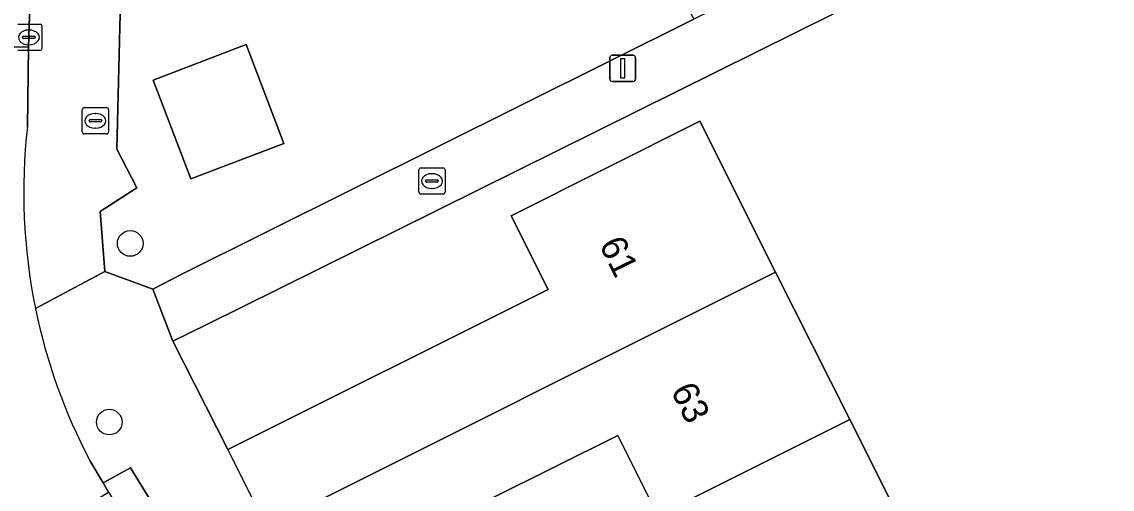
# Model space of a CAD drawing. Extents: x 157793 to 159380, y 380877 to 382313.
# Drawn here: x 158572.07 to 158613.65, y 381725.42 to 381743.27 of the extents above; entities that cross this region are included whole.
import ezdxf

# ---------------------------------------------------------------- set-up
doc = ezdxf.new("R2010")
doc.units = 0
for name, color, linetype in [('IMGEO_Boom', 7, 'Continuous'), ('IMGEO_Brandkraan', 7, 'Continuous'), ('IMGEO_Erf', 7, 'Continuous'), ('IMGEO_Kolk', 7, 'Continuous'), ('IMGEO_Lichtmast', 7, 'Continuous'), ('IMGEO_Pand', 7, 'Continuous'), ('IMGEO_Pand_nummerreeks', 7, 'Continuous'), ('IMGEO_Rijbaan_lokaal_open', 7, 'Continuous'), ('IMGEO_Voetpad_open', 7, 'Continuous')]:
    doc.layers.add(name, color=color, linetype=linetype)

msp = doc.modelspace()

# ---------------------------------------------------------------- linework, layer by layer
at = {"layer": 'IMGEO_Boom'}
for centre in [(158576.208, 381734.807), (158575.409, 381727.988)]:
    msp.add_circle(centre, 0.489, dxfattribs=at)
at = {"layer": 'IMGEO_Brandkraan'}
for p, q in [((158574.457, 381739.992), (158575.309, 381739.992)), ((158574.382, 381739.066), (158574.382, 381739.918)), ((158574.87, 381739.772), (158574.895, 381739.772)), ((158575.383, 381739.918), (158575.383, 381739.066)), ((158574.641, 381739.486), (158574.641, 381739.498)), ((158575.079, 381739.449), (158574.681, 381739.449)), ((158574.684, 381739.535), (158575.082, 381739.535)), ((158574.893, 381739.212), (158574.868, 381739.212)), ((158575.125, 381739.498), (158575.125, 381739.486)), ((158575.309, 381738.992), (158574.457, 381738.992))]:
    msp.add_line(p, q, dxfattribs=at)
for points in [[(158574.457, 381739.992), (158575.309, 381739.992)], [(158574.382, 381739.066), (158574.382, 381739.918)], [(158575.383, 381739.918), (158575.383, 381739.066)], [(158575.309, 381738.992), (158574.457, 381738.992)]]:
    msp.add_lwpolyline(points, dxfattribs=at)
for centre, radius, start, end in [((158574.459, 381739.916), 0.0765, 91.552, 178.448), ((158574.459, 381739.916), 0.0765, 91.552, 178.448), ((158575.307, 381739.916), 0.0765, 1.552, 88.448), ((158575.307, 381739.916), 0.0765, 1.552, 88.448), ((158574.681, 381739.495), 0.0403, 85.8775, 175.7526), ((158574.678, 381739.485), 0.0366, 178.938, 274.7102), ((158575.082, 381739.492), 0.043, 264.8664, 352.4533), ((158575.086, 381739.497), 0.0386, 1.7309, 96.639), ((158574.459, 381739.068), 0.0765, 181.552, 268.448), ((158574.459, 381739.068), 0.0765, 181.552, 268.448), ((158575.307, 381739.068), 0.0765, 271.552, 358.448), ((158575.307, 381739.068), 0.0765, 271.552, 358.448)]:
    msp.add_arc(centre, radius, start, end, dxfattribs=at)
for centre, major_axis, ratio, start_param, end_param in [((158574.869, 381739.492), (-0.387, 0.002), 0.722429, 4.712389, 7.853982), ((158574.894, 381739.492), (-0.39, 0.002), 0.717154, 1.570796, 4.712389)]:
    msp.add_ellipse(centre, major_axis=major_axis, ratio=ratio, start_param=start_param, end_param=end_param, dxfattribs=at)
at = {"layer": 'IMGEO_Erf'}
for points in [[(158576.276, 381761.665), (158575.695, 381738.405), (158576.459, 381736.936), (158575.062, 381736.022), (158575.236, 381733.742), (158577.072, 381733.06), (158578.153, 381733.628), (158597.7, 381743.366), (158596.612, 381745.639), (158596.44, 381745.997), (158599.286, 381747.415), (158599.458, 381747.057), (158600.546, 381744.784), (158601.655, 381745.336), (158600.567, 381747.609), (158602.359, 381748.502), (158603.447, 381746.229), (158606.362, 381747.651), (158609.114, 381749.052), (158608.66, 381750), (158607.039, 381753.388), (158632.334, 381765.926), (158631.41, 381767.804)], [(158632.687, 381714.565), (158615.254, 381749.656), (158581.869, 381733.071), (158579.128, 381731.715), (158577.827, 381731.072), (158579.931, 381726.939), (158592.147, 381733.044), (158590.733, 381735.864), (158597.932, 381739.473), (158600.819, 381733.713), (158603.642, 381728.083), (158606.465, 381722.45)], [(158596.333, 381724.42), (158594.799, 381727.481), (158582.685, 381721.445)]]:
    msp.add_lwpolyline(points, dxfattribs=at)
msp.add_lwpolyline([(158582.071, 381738.628), (158578.523, 381737.27), (158577.08, 381741.04), (158580.628, 381742.398)], close=True, dxfattribs=at)
at = {"layer": 'IMGEO_Kolk'}
for p, q in [((158571.917, 381743.175), (158572.769, 381743.175)), ((158572.33, 381742.955), (158572.355, 381742.955)), ((158572.843, 381743.101), (158572.843, 381742.249)), ((158572.101, 381742.669), (158572.101, 381742.681)), ((158572.539, 381742.632), (158572.141, 381742.632)), ((158572.144, 381742.718), (158572.542, 381742.718)), ((158572.585, 381742.681), (158572.585, 381742.669)), ((158572.769, 381742.175), (158571.917, 381742.175)), ((158572.353, 381742.395), (158572.328, 381742.395)), ((158587.213, 381736.764), (158587.213, 381737.616)), ((158587.288, 381737.69), (158588.14, 381737.69)), ((158588.214, 381737.616), (158588.214, 381736.764)), ((158587.472, 381737.184), (158587.472, 381737.196)), ((158587.91, 381737.147), (158587.512, 381737.147)), ((158587.515, 381737.233), (158587.913, 381737.233)), ((158587.701, 381737.47), (158587.726, 381737.47)), ((158587.956, 381737.196), (158587.956, 381737.184)), ((158588.14, 381736.69), (158587.288, 381736.69)), ((158587.724, 381736.91), (158587.699, 381736.91))]:
    msp.add_line(p, q, dxfattribs=at)
for points in [[(158571.917, 381743.175), (158572.769, 381743.175)], [(158572.843, 381743.101), (158572.843, 381742.249)], [(158572.769, 381742.175), (158571.917, 381742.175)], [(158587.213, 381736.764), (158587.213, 381737.616)], [(158587.288, 381737.69), (158588.14, 381737.69)], [(158588.214, 381737.616), (158588.214, 381736.764)], [(158588.14, 381736.69), (158587.288, 381736.69)]]:
    msp.add_lwpolyline(points, dxfattribs=at)
for centre, radius, start, end in [((158572.767, 381743.099), 0.0765, 1.552, 88.448), ((158572.767, 381743.099), 0.0765, 1.552, 88.448), ((158572.141, 381742.678), 0.0403, 85.8775, 175.7526), ((158572.138, 381742.668), 0.0366, 178.938, 274.7102), ((158572.542, 381742.675), 0.043, 264.8664, 352.4533), ((158572.546, 381742.68), 0.0386, 1.7309, 96.639), ((158572.767, 381742.251), 0.0765, 271.552, 358.448), ((158572.767, 381742.251), 0.0765, 271.552, 358.448), ((158587.29, 381737.614), 0.0765, 91.552, 178.448), ((158587.29, 381737.614), 0.0765, 91.552, 178.448), ((158588.138, 381737.614), 0.0765, 1.552, 88.448), ((158588.138, 381737.614), 0.0765, 1.552, 88.448), ((158587.512, 381737.193), 0.0403, 85.8775, 175.7526), ((158587.509, 381737.183), 0.0366, 178.938, 274.7102), ((158587.913, 381737.19), 0.043, 264.8664, 352.4533), ((158587.917, 381737.195), 0.0386, 1.7309, 96.639), ((158587.29, 381736.766), 0.0765, 181.552, 268.448), ((158587.29, 381736.766), 0.0765, 181.552, 268.448), ((158588.138, 381736.766), 0.0765, 271.552, 358.448), ((158588.138, 381736.766), 0.0765, 271.552, 358.448)]:
    msp.add_arc(centre, radius, start, end, dxfattribs=at)
for centre, major_axis, ratio, start_param, end_param in [((158572.329, 381742.675), (-0.387, 0.002), 0.722429, 4.712389, 7.853982), ((158572.354, 381742.675), (-0.39, 0.002), 0.717154, 1.570796, 4.712389), ((158587.7, 381737.19), (-0.387, 0.002), 0.722429, 4.712389, 7.853982), ((158587.725, 381737.19), (-0.39, 0.002), 0.717154, 1.570796, 4.712389)]:
    msp.add_ellipse(centre, major_axis=major_axis, ratio=ratio, start_param=start_param, end_param=end_param, dxfattribs=at)
at = {"layer": 'IMGEO_Lichtmast'}
for p, q in [((158594.491, 381741.091), (158594.491, 381741.891)), ((158594.491, 381741.891), (158594.491, 381741.091)), ((158594.591, 381741.991), (158595.381, 381741.991)), ((158595.381, 381741.991), (158594.591, 381741.991)), ((158595.481, 381741.891), (158595.481, 381741.091)), ((158595.481, 381741.091), (158595.481, 381741.891)), ((158595.381, 381740.991), (158594.591, 381740.991)), ((158594.591, 381740.991), (158595.381, 381740.991))]:
    msp.add_line(p, q, dxfattribs=at)
msp.add_lwpolyline([(158594.911, 381741.866), (158595.061, 381741.866), (158595.061, 381741.116), (158594.911, 381741.116), (158594.911, 381741.866)], dxfattribs=at)
for centre, start, end in [((158594.591, 381741.891), 90, 180), ((158594.591, 381741.891), 90, 180), ((158595.381, 381741.891), 0, 90), ((158595.381, 381741.891), 360, 90), ((158594.591, 381741.091), 180, 270), ((158594.591, 381741.091), 180, 270), ((158595.381, 381741.091), 270, 0), ((158595.381, 381741.091), 270, 0)]:
    msp.add_arc(centre, 0.1, start, end, dxfattribs=at)
at = {"layer": 'IMGEO_Pand'}
for points in [[(158578.523, 381737.27), (158582.071, 381738.628), (158580.628, 381742.398), (158577.08, 381741.04)], [(158600.819, 381733.713), (158597.932, 381739.473), (158590.733, 381735.864), (158592.147, 381733.044), (158579.931, 381726.939), (158581.411, 381723.987)], [(158600.819, 381733.713), (158581.411, 381723.987), (158582.685, 381721.445), (158594.799, 381727.481), (158596.333, 381724.42), (158603.642, 381728.083)], [(158596.333, 381724.42), (158597.692, 381721.709), (158592.232, 381718.971), (158593.696, 381716.051), (158606.465, 381722.45), (158603.642, 381728.083)]]:
    msp.add_lwpolyline(points, close=True, dxfattribs=at)
at = {"layer": 'IMGEO_Rijbaan_lokaal_open'}
for points in [[(158567.541, 381758.728), (158567.013, 381742.418), (158572.333, 381742.303), (158572.375, 381743.905), (158572.567, 381751.871), (158572.838, 381762.399), (158573.045, 381765.397)], [(158572.286, 381739.261), (158572.333, 381742.303), (158567.013, 381742.418), (158566.937, 381741.483)], [(158569.407, 381724.695), (158570.889, 381722.59), (158575.384, 381725.312), (158575.174, 381725.663), (158574.667, 381726.515)]]:
    msp.add_lwpolyline(points, dxfattribs=at)
for centre, radius, start, end in [((158594.387, 381736.77), 22.241, 173.5698, 191.5183), ((158594.278, 381736.784), 22.137, 191.6096, 207.6381)]:
    msp.add_arc(centre, radius, start, end, dxfattribs=at)
at = {"layer": 'IMGEO_Voetpad_open'}
for points in [[(158632.334, 381765.926), (158607.039, 381753.388), (158608.66, 381750), (158609.114, 381749.052), (158606.362, 381747.651), (158603.447, 381746.229), (158601.655, 381745.336), (158600.546, 381744.784), (158597.7, 381743.366), (158578.153, 381733.628), (158577.072, 381733.06), (158577.827, 381731.072), (158579.128, 381731.715), (158581.869, 381733.071), (158615.254, 381749.656)], [(158573.045, 381765.397), (158572.838, 381762.399), (158572.567, 381751.871), (158573.737, 381751.845), (158573.563, 381743.869), (158572.375, 381743.905), (158572.333, 381742.303), (158572.286, 381739.261)], [(158572.594, 381732.329), (158575.236, 381733.742), (158575.062, 381736.022), (158576.459, 381736.936), (158575.695, 381738.405), (158576.276, 381761.665)], [(158577.827, 381731.072), (158577.072, 381733.06), (158575.236, 381733.742), (158572.594, 381732.329)], [(158581.411, 381723.987), (158579.931, 381726.939), (158577.827, 381731.072)], [(158574.667, 381726.515), (158575.174, 381725.663), (158576.214, 381726.245), (158580.94, 381718.573)]]:
    msp.add_lwpolyline(points, dxfattribs=at)
msp.add_lwpolyline([(158575.174, 381725.663), (158575.384, 381725.312), (158579.919, 381717.935), (158580.94, 381718.573), (158576.214, 381726.245)], close=True, dxfattribs=at)
for centre, radius, start, end in [((158594.387, 381736.77), 22.241, 173.5698, 191.5183), ((158594.278, 381736.784), 22.137, 191.6096, 207.6381)]:
    msp.add_arc(centre, radius, start, end, dxfattribs=at)

# ---------------------------------------------------------------- texts
at = {"layer": 'IMGEO_Pand_nummerreeks'}
for s, p in [('61', (158594.073, 381734.771)), ('63', (158596.804, 381729.191))]:
    msp.add_text(s, height=1, rotation=296.0759, dxfattribs=at).set_placement(p)

doc.saveas('drawing.dxf')
